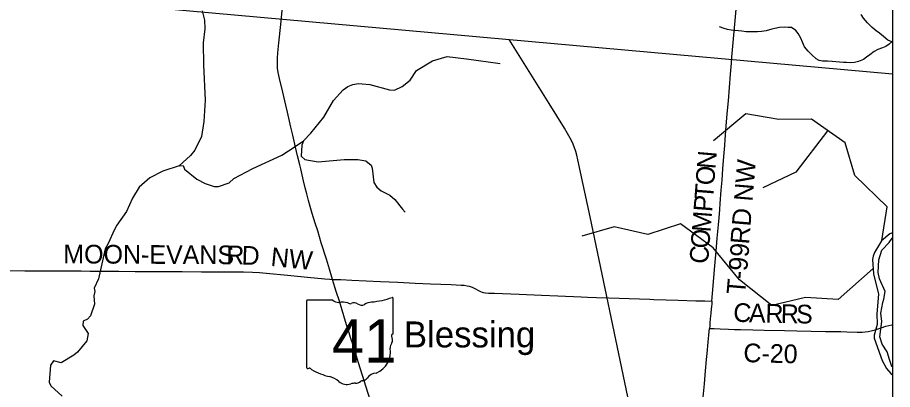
# Model space of a CAD drawing. Extents: x -49 to -8.2, y 9.4 to 23.5.
# Drawn here: x -9.496 to -8.166, y 14.008 to 14.574 of the extents above; entities that cross this region are included whole.
import ezdxf

# ---------------------------------------------------------------- set-up
doc = ezdxf.new("R2010")
doc.units = 0
for name, color, linetype in [('GM_X_Adjacent_County', 7, 'Continuous'), ('GM_X_County_Road', 7, 'Continuous'), ('GM_X_County_Road_Text', 7, 'Continuous'), ('GM_X_Major_River', 7, 'Continuous'), ('GM_X_Minor_River', 7, 'Continuous'), ('GM_X_Rail_Line', 7, 'Continuous'), ('GM_X_State_Route', 7, 'Continuous'), ('GM_X_State_Shield', 7, 'Continuous'), ('GM_X_Township_Road', 7, 'Continuous'), ('GM_X_Township_Road_Text', 7, 'Continuous'), ('GM_X_Unincorporated_Text', 7, 'Continuous')]:
    doc.layers.add(name, color=color, linetype=linetype)

msp = doc.modelspace()

# ---------------------------------------------------------------- linework, layer by layer
at = {"layer": 'GM_X_Adjacent_County'}
msp.add_line((-10.1121, 14.6632), (-8.1662, 14.4881), dxfattribs=at)
msp.add_lwpolyline([(-14.9662, 16.2087), (-8.1662, 16.2087), (-8.1662, 9.4087), (-14.9662, 9.4087)], close=True, dxfattribs=at)
at = {"layer": 'GM_X_County_Road'}
for points in [[(-9.5192, 14.1892), (-9.4851, 14.1889), (-9.4509, 14.1888), (-9.4261, 14.1886), (-9.3997, 14.1885), (-9.3857, 14.1884), (-9.3733, 14.1883), (-9.3593, 14.1882), (-9.3423, 14.1881), (-9.3174, 14.1879), (-9.2755, 14.1877), (-9.2585, 14.1876), (-9.246, 14.1875), (-9.2166, 14.1874), (-9.1529, 14.1871), (-9.139, 14.1867), (-9.1282, 14.1861), (-9.1127, 14.1848), (-9.0911, 14.1826), (-9.0556, 14.179), (-9.0293, 14.1764), (-9.0216, 14.1758), (-9.0172, 14.1754)], [(-9.0172, 14.1754), (-9.0049, 14.1756), (-8.9878, 14.1746), (-8.9661, 14.1737), (-8.9444, 14.1727), (-8.918, 14.1715), (-8.8916, 14.1702), (-8.8683, 14.169), (-8.8373, 14.1677), (-8.8218, 14.1671), (-8.8171, 14.1667), (-8.8125, 14.166), (-8.8095, 14.1653), (-8.8051, 14.1637), (-8.8009, 14.1616), (-8.7954, 14.1588), (-8.7926, 14.1575), (-8.7897, 14.1564), (-8.7882, 14.156), (-8.7851, 14.1555), (-8.7805, 14.155), (-8.7712, 14.1546), (-8.7588, 14.154), (-8.7339, 14.1531), (-8.6998, 14.1518), (-8.6749, 14.1506), (-8.6392, 14.1492), (-8.6299, 14.1488), (-8.6159, 14.1484), (-8.5973, 14.1478), (-8.5818, 14.1472), (-8.5663, 14.1465), (-8.5507, 14.1459), (-8.5352, 14.1454), (-8.529, 14.1452), (-8.5104, 14.1446), (-8.4918, 14.144), (-8.4654, 14.1433), (-8.4514, 14.1429), (-8.4408, 14.1424)], [(-8.4408, 14.1424), (-8.4409, 14.138), (-8.4411, 14.1348), (-8.4421, 14.1253), (-8.4422, 14.1238), (-8.4432, 14.1159), (-8.4438, 14.1096), (-8.4439, 14.1065), (-8.444, 14.1048), (-8.4443, 14.1012)], [(-8.4443, 14.1012), (-8.4405, 14.1009), (-8.4373, 14.1008), (-8.4281, 14.1003), (-8.4157, 14.0999), (-8.4064, 14.0996), (-8.3971, 14.0994), (-8.3785, 14.099), (-8.3614, 14.0986), (-8.3303, 14.0979), (-8.3117, 14.0975), (-8.2899, 14.0971), (-8.2682, 14.0967), (-8.2573, 14.0965), (-8.2449, 14.0963), (-8.2356, 14.0961), (-8.22, 14.0957), (-8.2123, 14.0957), (-8.2076, 14.096), (-8.203, 14.0966), (-8.1984, 14.0976), (-8.1924, 14.0992), (-8.1835, 14.102), (-8.1762, 14.1044), (-8.1716, 14.1056), (-8.1671, 14.1064), (-8.1662, 14.1065)]]:
    msp.add_lwpolyline(points, dxfattribs=at)
at = {"layer": 'GM_X_Major_River'}
for points in [[(-9.2153, 14.584), (-9.2118, 14.5698), (-9.2115, 14.5565), (-9.214, 14.5355), (-9.2135, 14.5021), (-9.2109, 14.4482), (-9.213, 14.416), (-9.2165, 14.3929), (-9.2268, 14.3724), (-9.2331, 14.3639), (-9.2506, 14.3483), (-9.2753, 14.3404), (-9.2952, 14.3303), (-9.3113, 14.3161), (-9.3215, 14.2991), (-9.3308, 14.2789), (-9.345, 14.2583), (-9.349, 14.2516), (-9.3582, 14.2304)], [(-9.3582, 14.2304), (-9.3628, 14.222), (-9.3733, 14.1767), (-9.3795, 14.1624), (-9.3788, 14.1572), (-9.3803, 14.1506), (-9.379, 14.1379), (-9.3852, 14.1203), (-9.3899, 14.1154), (-9.3966, 14.1121), (-9.3969, 14.1054), (-9.389, 14.0932), (-9.391, 14.0824), (-9.4048, 14.0651), (-9.4107, 14.0604), (-9.4297, 14.0488), (-9.4414, 14.0521), (-9.4462, 14.0454), (-9.4482, 14.0196), (-9.4456, 14.014), (-9.4283, 13.9981)]]:
    msp.add_lwpolyline(points, dxfattribs=at)
at = {"layer": 'GM_X_Minor_River'}
for points in [[(-8.1673, 14.5368), (-8.1735, 14.5396), (-8.1801, 14.5451), (-8.1861, 14.5501), (-8.1911, 14.5538), (-8.1972, 14.5587), (-8.2043, 14.5658), (-8.2105, 14.5729), (-8.214, 14.5784)], [(-8.1662, 14.5378), (-8.1711, 14.5333), (-8.1764, 14.5299), (-8.1812, 14.5275), (-8.1884, 14.5251), (-8.1939, 14.5223), (-8.2008, 14.5169), (-8.2055, 14.5135), (-8.2105, 14.5101), (-8.2177, 14.5072), (-8.2242, 14.5055), (-8.2298, 14.505), (-8.2359, 14.5053), (-8.2408, 14.5055), (-8.2469, 14.5061), (-8.2525, 14.5064), (-8.2578, 14.5068), (-8.265, 14.5073), (-8.2724, 14.5073), (-8.2775, 14.5085), (-8.2824, 14.5112), (-8.289, 14.5173), (-8.2942, 14.5225), (-8.2998, 14.5294), (-8.3031, 14.5364), (-8.3057, 14.5425), (-8.3098, 14.5494), (-8.313, 14.5542), (-8.3198, 14.5586), (-8.3247, 14.5585), (-8.3307, 14.5591), (-8.3381, 14.5586), (-8.3449, 14.5573), (-8.3497, 14.556), (-8.358, 14.5537), (-8.3652, 14.5528), (-8.3715, 14.5521), (-8.377, 14.5521), (-8.3827, 14.552), (-8.3887, 14.5522), (-8.3951, 14.5531), (-8.4002, 14.5535), (-8.4059, 14.5543), (-8.4112, 14.5547), (-8.4169, 14.5557), (-8.4223, 14.5569), (-8.4293, 14.5597)], [(-9.2506, 14.3483), (-9.2444, 14.349), (-9.2423, 14.3433), (-9.2235, 14.328), (-9.211, 14.3213), (-9.1972, 14.3167), (-9.1906, 14.3171), (-9.1746, 14.3225), (-9.1676, 14.3289), (-9.1386, 14.3445), (-9.0942, 14.3648), (-9.074, 14.3778), (-9.0617, 14.3862), (-9.0503, 14.3979), (-9.0308, 14.4221), (-9.0161, 14.4478), (-9.0011, 14.4637), (-8.9941, 14.469), (-8.9863, 14.4722), (-8.9778, 14.4733), (-8.9607, 14.472), (-8.9309, 14.4637), (-8.9233, 14.4635), (-8.9113, 14.469), (-8.8994, 14.4786), (-8.8895, 14.4931), (-8.8652, 14.508), (-8.8433, 14.5145), (-8.8135, 14.5112), (-8.7628, 14.5037)], [(-8.1825, 14.2348), (-8.1745, 14.286), (-8.2234, 14.3339), (-8.2381, 14.3835), (-8.2892, 14.4192), (-8.339, 14.4189), (-8.389, 14.4273), (-8.4382, 14.3862)], [(-8.2648, 14.4016), (-8.3131, 14.3389), (-8.3634, 14.3147)], [(-9.0617, 14.3862), (-9.0642, 14.3798), (-9.0648, 14.3629), (-9.0594, 14.3578), (-9.0393, 14.3544), (-8.9998, 14.358), (-8.9789, 14.3579), (-8.9668, 14.356)], [(-8.9668, 14.356), (-8.9589, 14.3495), (-8.957, 14.3448), (-8.9545, 14.3231), (-8.9502, 14.3161), (-8.9436, 14.3105), (-8.9302, 14.3036), (-8.9228, 14.297), (-8.9112, 14.2823), (-8.9068, 14.278)], [(-8.1957, 14.1921), (-8.2487, 14.1451), (-8.2984, 14.1484), (-8.3496, 14.1361), (-8.3986, 14.175), (-8.439, 14.2236), (-8.4883, 14.2603), (-8.5379, 14.2439), (-8.5895, 14.2555), (-8.6386, 14.2413)], [(-8.1662, 14.2466), (-8.1705, 14.245), (-8.1831, 14.2343), (-8.1938, 14.2167), (-8.1955, 14.2108), (-8.1967, 14.2061), (-8.1953, 14.1843), (-8.1877, 14.1531), (-8.1899, 14.1233), (-8.1894, 14.1072), (-8.1942, 14.0909), (-8.1943, 14.0862), (-8.1818, 14.0525), (-8.1752, 14.0404), (-8.1686, 14.0327), (-8.1662, 14.0306)], [(-8.1662, 14.0426), (-8.167, 14.0435), (-8.1708, 14.0538), (-8.1743, 14.0654), (-8.1818, 14.077), (-8.1855, 14.0882), (-8.1822, 14.1119), (-8.1838, 14.1243), (-8.1809, 14.1406), (-8.1794, 14.1455), (-8.1774, 14.1571), (-8.1862, 14.1764), (-8.1882, 14.1863), (-8.187, 14.2055), (-8.1822, 14.2203), (-8.1715, 14.2318), (-8.1666, 14.2386), (-8.1662, 14.2387)]]:
    msp.add_lwpolyline(points, dxfattribs=at)
at = {"layer": 'GM_X_Rail_Line'}
msp.add_lwpolyline([(-8.5684, 13.9973), (-8.626, 14.2707), (-8.6444, 14.3576), (-8.6461, 14.3648), (-8.6478, 14.3703), (-8.6502, 14.3771), (-8.6528, 14.3838), (-8.6561, 14.3903), (-8.6601, 14.3977), (-8.6649, 14.4057), (-8.6881, 14.4429), (-8.7488, 14.5403)], dxfattribs=at)
at = {"layer": 'GM_X_State_Route'}
for points in [[(-9.0949, 14.5737), (-9.0889, 14.6364), (-9.0832, 14.6921), (-9.0626, 14.9023), (-9.0539, 14.9888), (-9.0428, 15.1032), (-9.0393, 15.1372), (-9.0339, 15.1922)], [(-8.9604, 13.9926), (-8.9777, 14.049), (-8.9823, 14.0639), (-8.9856, 14.0742), (-8.9899, 14.0875), (-8.9931, 14.0979), (-8.9959, 14.1068), (-9, 14.1201), (-9.007, 14.1424), (-9.0116, 14.1572), (-9.0172, 14.1754), (-9.0221, 14.1913), (-9.0267, 14.2062), (-9.0344, 14.2315), (-9.0399, 14.2493), (-9.0436, 14.2611), (-9.0482, 14.276), (-9.0513, 14.2864), (-9.0539, 14.2954), (-9.0566, 14.3059), (-9.0588, 14.3149), (-9.0614, 14.3255), (-9.0657, 14.3437), (-9.0671, 14.3497), (-9.0704, 14.3633), (-9.0735, 14.3769), (-9.0778, 14.3951), (-9.0807, 14.4072), (-9.0859, 14.4299), (-9.0884, 14.4404), (-9.0931, 14.4601), (-9.098, 14.4813), (-9.0998, 14.4904), (-9.1008, 14.4966), (-9.1011, 14.5013), (-9.1012, 14.506), (-9.101, 14.5122), (-9.1004, 14.52), (-9.0989, 14.5354), (-9.096, 14.5633), (-9.0949, 14.5737)]]:
    msp.add_lwpolyline(points, dxfattribs=at)
at = {"layer": 'GM_X_State_Shield'}
for p, q in [((-9.057, 14.1423), (-9.057, 14.0422)), ((-9.0171, 14.144), (-9.0557, 14.144)), ((-8.9252, 14.0941), (-8.9252, 14.1465)), ((-8.9252, 14.0941), (-8.9252, 14.0941))]:
    msp.add_line(p, q, dxfattribs=at)
for centre, radius, start, end in [((-9.0555, 14.1425), 0.00153, 98.1301, 188.1301), ((-9.0079, 14.1556), 0.0148, 231.6195, 271.1119), ((-9.003, 14.0878), 0.0532, 80.4867, 94.9883), ((-8.9909, 14.143), 0.00427, 219.7921, 297.1024), ((-8.9846, 14.1314), 0.00889, 54.4667, 119.1411), ((-8.9732, 14.1473), 0.0107, 233.8562, 294.8282), ((-8.9543, 14.1134), 0.0281, 97.3462, 120.7689), ((-8.9721, 14.2804), 0.1398, 275.8445, 288.9065), ((-8.9266, 14.1467), 0.00147, 351.8621, 97.738), ((-8.9255, 14.0903), 0.00227, 107.944, 210.337), ((-8.9399, 14.0837), 0.0136, 340.033, 23.6496), ((-8.9267, 14.0939), 0.00157, 289.6038, 7.7341), ((-8.9199, 14.0722), 0.00992, 136.8065, 186.9296), ((-8.9643, 14.0656), 0.035, 292.3089, 8.9858), ((-9.0555, 14.042), 0.00154, 171.9584, 258.3066), ((-9.0552, 14.0522), 0.0118, 267.339, 280.6039), ((-9.0528, 14.0364), 0.00424, 29.7484, 93.2717), ((-8.9993, 14.1263), 0.101, 240.4129, 257.1985), ((-8.9495, 14.0141), 0.0192, 94.4031, 142.5768), ((-9.0294, 13.9972), 0.0316, 47.1842, 75.836), ((-8.9952, 14.0359), 0.02, 230.7004, 286.2918), ((-8.9822, 14.0284), 0.0107, 268.777, 315.5493), ((-8.9725, 14.0187), 0.00301, 65.7517, 132.6484), ((-8.9738, 14.0325), 0.0113, 282.8732, 323.2771), ((-8.9837, 14.0013), 0.0165, 85.6951, 111.2099)]:
    msp.add_arc(centre, radius, start, end, dxfattribs=at)
at = {"layer": 'GM_X_Township_Road'}
for points in [[(-8.4103, 14.5134), (-8.4072, 14.5469), (-8.4019, 14.6087), (-8.3994, 14.6334), (-8.398, 14.652), (-8.393, 14.7076), (-8.3845, 14.808), (-8.3787, 14.8713), (-8.376, 14.9063), (-8.3626, 15.0599), (-8.3559, 15.1309), (-8.3461, 15.2265), (-8.3375, 15.3129), (-8.3368, 15.3254)], [(-8.4408, 14.1424), (-8.4386, 14.1659), (-8.4366, 14.1907), (-8.4344, 14.2185), (-8.4327, 14.2386), (-8.4309, 14.2587), (-8.4299, 14.2695), (-8.4289, 14.2818), (-8.4282, 14.2911), (-8.4265, 14.3112), (-8.4253, 14.3267), (-8.4241, 14.3437), (-8.4227, 14.3623), (-8.4213, 14.3793), (-8.4206, 14.3886), (-8.4189, 14.4087), (-8.4174, 14.4272), (-8.4157, 14.4473), (-8.4122, 14.4875), (-8.4108, 14.5045), (-8.4103, 14.5134)], [(-8.4541, 13.9966), (-8.4522, 14.0167), (-8.4503, 14.0368), (-8.4487, 14.0538), (-8.4479, 14.0631), (-8.4463, 14.0801), (-8.4448, 14.0964), (-8.4443, 14.1012)]]:
    msp.add_lwpolyline(points, dxfattribs=at)

# ---------------------------------------------------------------- texts
at = {"layer": 'GM_X_County_Road_Text'}
for s, height, rotation, p in [('MOON-EVANS', 0.02841, 359.6936, (-9.4267, 14.2001)), ('R', 0.0284, 358.7978, (-9.1792, 14.1989)), ('D', 0.0284, 357.8976, (-9.156, 14.1984)), ('NW', 0.02841, 354.2506, (-9.1122, 14.1963)), ('C', 0.0284, 357.4465, (-8.4087, 14.1116)), ('A', 0.0284, 358.7689, (-8.3846, 14.1105)), ('R', 0.0284, 358.7666, (-8.3596, 14.11)), ('R', 0.0284, 358.7704, (-8.3363, 14.1095)), ('S', 0.0284, 358.7645, (-8.313, 14.109)), ('C-20', 0.02841, 358.6377, (-8.3931, 14.05))]:
    msp.add_text(s, height=height, rotation=rotation, dxfattribs=at).set_placement(p)
at = {"layer": 'GM_X_State_Shield'}
msp.add_text('41', height=0.06592, dxfattribs=at).set_placement((-9.0184, 14.0493))
at = {"layer": 'GM_X_Township_Road_Text'}
for s, height, rotation, p in [('N', 0.0284, 85.0615, (-8.4354, 14.3427)), ('RD NW', 0.02841, 85.2535, (-8.3844, 14.2283)), ('O', 0.0284, 85.5038, (-8.4374, 14.3179)), ('T', 0.0284, 85.5125, (-8.439, 14.2967)), ('P', 0.0284, 85.516, (-8.4405, 14.2776)), ('M', 0.0284, 85.5118, (-8.4429, 14.2468)), ('O', 0.0284, 85.511, (-8.4449, 14.2219)), ('C', 0.0284, 85.5148, (-8.4467, 14.1986)), ('T-99', 0.02841, 85.0598, (-8.3902, 14.1519))]:
    msp.add_text(s, height=height, rotation=rotation, dxfattribs=at).set_placement(p)
at = {"layer": 'GM_X_Unincorporated_Text'}
msp.add_text('Blessing', height=0.03949, rotation=0, dxfattribs=at).set_placement((-8.9089, 14.0723))

doc.saveas('drawing.dxf')
